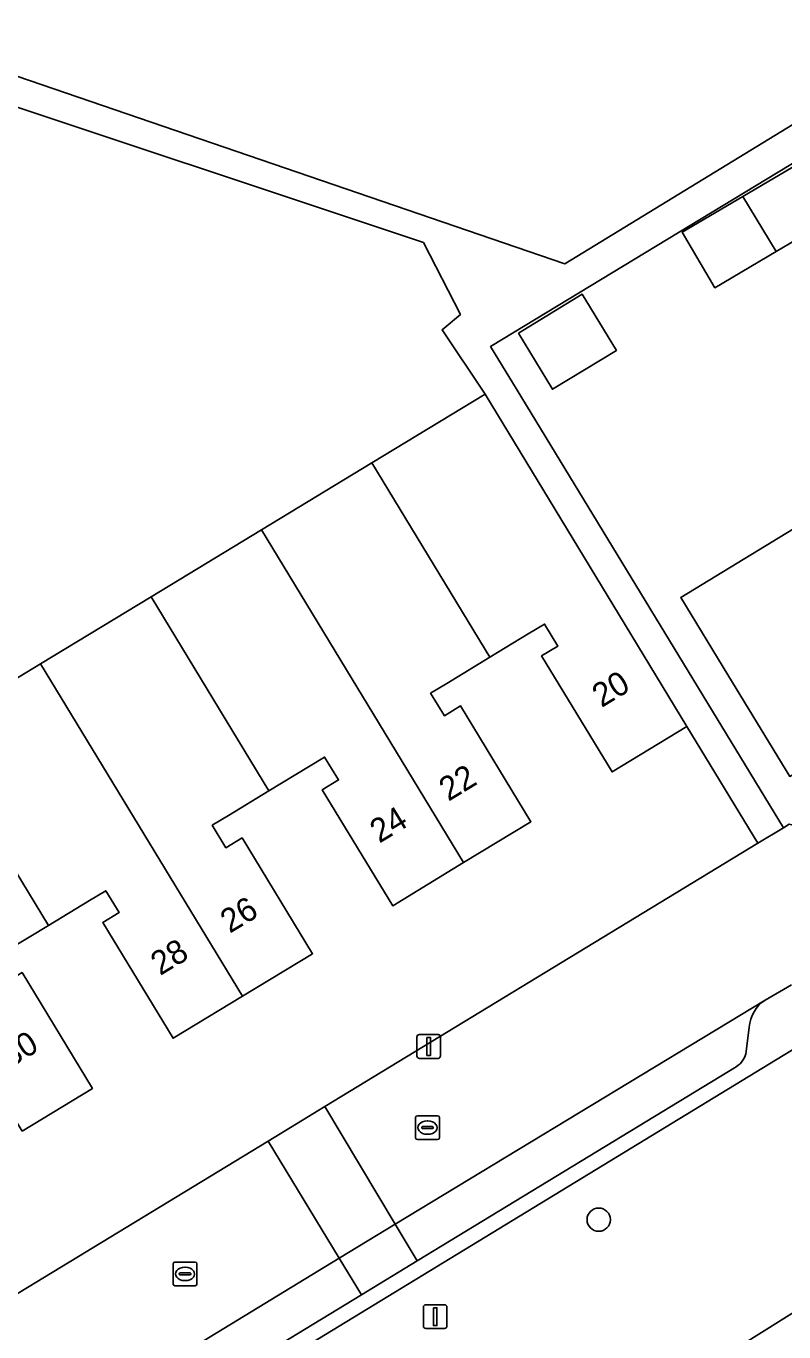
# Model space of a CAD drawing. Extents: x 157767 to 159172, y 387839 to 389425.
# Drawn here: x 158248.5 to 158280.4, y 388270.7 to 388325.6 of the extents above; entities that cross this region are included whole.
import ezdxf

# ---------------------------------------------------------------- set-up
doc = ezdxf.new("R2010")
doc.units = 0
for name, color, linetype in [('IMGEO_Berm_groen', 7, 'Continuous'), ('IMGEO_Boom', 7, 'Continuous'), ('IMGEO_Erf', 7, 'Continuous'), ('IMGEO_Kolk', 7, 'Continuous'), ('IMGEO_Lichtmast', 7, 'Continuous'), ('IMGEO_Pand', 7, 'Continuous'), ('IMGEO_Pand_nummerreeks', 7, 'Continuous'), ('IMGEO_Parkeervlak_open', 7, 'Continuous'), ('IMGEO_Rijbaan_lokaal_gesloten', 7, 'Continuous'), ('IMGEO_Rijbaan_lokaal_open', 7, 'Continuous'), ('IMGEO_Verkeersbordpaal', 7, 'Continuous'), ('IMGEO_Voetpad_open', 7, 'Continuous')]:
    doc.layers.add(name, color=color, linetype=linetype)

msp = doc.modelspace()

# ---------------------------------------------------------------- linework, layer by layer
at = {"layer": 'IMGEO_Berm_groen'}
msp.add_lwpolyline([(158271.906, 388265.997), (158284.109, 388273.656), (158293.929, 388279.825), (158292.328, 388282.456), (158283.833, 388284.506), (158247.662, 388262.433), (158245.424, 388266.158), (158233.501, 388258.911), (158232.551, 388250.756), (158231.308, 388250), (158218.642, 388242.296)], dxfattribs=at)
at = {"layer": 'IMGEO_Boom'}
msp.add_circle((158272.57, 388275.451), 0.489, dxfattribs=at)
at = {"layer": 'IMGEO_Erf'}
for points in [[(158312.755, 388341.098), (158312.502, 388341.518), (158306.661, 388351.075), (158298.895, 388363.783), (158266.215, 388343.931), (158215.655, 388360.952), (158211.11, 388347.607), (158210.283, 388345.18), (158209.386, 388342.547), (158208.654, 388340.397), (158214.388, 388338.441), (158213.37, 388335.454), (158271.151, 388315.645)], [(158278.632, 388318.481), (158281.213, 388320.007), (158282.59, 388317.679), (158280.034, 388316.168), (158277.457, 388314.644), (158276.08, 388316.972)], [(158269.193, 388312.732), (158271.88, 388314.364), (158273.315, 388312.002), (158270.627, 388310.37)]]:
    msp.add_lwpolyline(points, close=True, dxfattribs=at)
for points in [[(158303.828, 388333.893), (158268.025, 388312.166), (158269.136, 388310.335), (158280.333, 388291.935), (158280.569, 388292.079)], [(158244.472, 388296.002), (158249.114, 388298.821), (158253.755, 388301.639), (158258.397, 388304.458), (158263.04, 388307.276), (158267.794, 388310.163), (158265.99, 388312.875), (158266.759, 388313.521), (158265.201, 388316.542), (158225.4, 388329.813)], [(158280.598, 388294.091), (158277.997, 388298.362), (158276.015, 388301.615), (158280.763, 388304.507)], [(158246.797, 388271.528), (158258.673, 388278.755), (158261.056, 388280.205), (158279.263, 388291.284), (158276.276, 388296.194), (158273.13, 388294.283), (158270.171, 388299.156), (158270.856, 388299.572), (158270.292, 388300.499), (158269.608, 388300.083), (158268, 388299.107), (158266.187, 388298.005), (158265.504, 388297.59), (158266.082, 388296.639), (158266.765, 388297.054), (158269.723, 388292.181), (158266.894, 388290.464), (158263.912, 388288.653), (158260.954, 388293.526), (158261.638, 388293.942), (158261.052, 388294.906), (158260.368, 388294.49), (158258.708, 388293.482), (158257.011, 388292.451), (158256.328, 388292.036), (158256.901, 388291.093), (158257.584, 388291.508), (158260.542, 388286.635), (158257.597, 388284.847), (158254.685, 388283.079), (158251.726, 388287.952), (158252.411, 388288.368), (158251.853, 388289.285), (158251.169, 388288.87), (158249.439, 388287.82), (158247.754, 388286.797)], [(158248.333, 388285.842), (158251.292, 388280.971), (158248.334, 388279.175)]]:
    msp.add_lwpolyline(points, dxfattribs=at)
at = {"layer": 'IMGEO_Kolk'}
for p, q in [((158264.874, 388278.895), (158264.874, 388279.747)), ((158264.949, 388279.821), (158265.801, 388279.821)), ((158265.362, 388279.601), (158265.387, 388279.601)), ((158265.875, 388279.747), (158265.875, 388278.895)), ((158265.133, 388279.315), (158265.133, 388279.327)), ((158265.571, 388279.278), (158265.173, 388279.278)), ((158265.176, 388279.364), (158265.574, 388279.364)), ((158265.385, 388279.041), (158265.36, 388279.041)), ((158265.617, 388279.327), (158265.617, 388279.315)), ((158265.801, 388278.821), (158264.949, 388278.821)), ((158254.685, 388272.742), (158254.685, 388273.594)), ((158254.76, 388273.668), (158255.612, 388273.668)), ((158255.686, 388273.594), (158255.686, 388272.742)), ((158254.944, 388273.162), (158254.944, 388273.174)), ((158255.382, 388273.125), (158254.984, 388273.125)), ((158254.987, 388273.211), (158255.385, 388273.211)), ((158255.173, 388273.448), (158255.198, 388273.448)), ((158255.428, 388273.174), (158255.428, 388273.162)), ((158255.612, 388272.668), (158254.76, 388272.668)), ((158255.196, 388272.888), (158255.171, 388272.888))]:
    msp.add_line(p, q, dxfattribs=at)
for points in [[(158264.874, 388278.895), (158264.874, 388279.747)], [(158264.949, 388279.821), (158265.801, 388279.821)], [(158265.875, 388279.747), (158265.875, 388278.895)], [(158265.801, 388278.821), (158264.949, 388278.821)], [(158254.685, 388272.742), (158254.685, 388273.594)], [(158254.76, 388273.668), (158255.612, 388273.668)], [(158255.686, 388273.594), (158255.686, 388272.742)], [(158255.612, 388272.668), (158254.76, 388272.668)]]:
    msp.add_lwpolyline(points, dxfattribs=at)
for centre, radius, start, end in [((158264.951, 388279.745), 0.0765, 91.552, 178.448), ((158264.951, 388279.745), 0.0765, 91.552, 178.448), ((158265.799, 388279.745), 0.0765, 1.552, 88.448), ((158265.799, 388279.745), 0.0765, 1.552, 88.448), ((158265.173, 388279.324), 0.0403, 85.8775, 175.7526), ((158265.17, 388279.314), 0.0366, 178.938, 274.7102), ((158265.574, 388279.321), 0.043, 264.8664, 352.4533), ((158265.578, 388279.326), 0.0386, 1.7309, 96.639), ((158264.951, 388278.897), 0.0765, 181.552, 268.448), ((158264.951, 388278.897), 0.0765, 181.552, 268.448), ((158265.799, 388278.897), 0.0765, 271.552, 358.448), ((158265.799, 388278.897), 0.0765, 271.552, 358.448), ((158254.762, 388273.592), 0.0765, 91.552, 178.448), ((158254.762, 388273.592), 0.0765, 91.552, 178.448), ((158255.61, 388273.592), 0.0765, 1.552, 88.448), ((158255.61, 388273.592), 0.0765, 1.552, 88.448), ((158254.984, 388273.171), 0.0403, 85.8775, 175.7526), ((158254.981, 388273.161), 0.0366, 178.938, 274.7102), ((158255.385, 388273.168), 0.043, 264.8664, 352.4533), ((158255.389, 388273.173), 0.0386, 1.7309, 96.639), ((158254.762, 388272.744), 0.0765, 181.552, 268.448), ((158254.762, 388272.744), 0.0765, 181.552, 268.448), ((158255.61, 388272.744), 0.0765, 271.552, 358.448), ((158255.61, 388272.744), 0.0765, 271.552, 358.448)]:
    msp.add_arc(centre, radius, start, end, dxfattribs=at)
for centre, major_axis, ratio, start_param, end_param in [((158265.361, 388279.321), (-0.387, 0.002), 0.722429, 4.712389, 7.853982), ((158265.386, 388279.321), (-0.39, 0.002), 0.717154, 1.570796, 4.712389), ((158255.172, 388273.168), (-0.387, 0.002), 0.722429, 4.712389, 7.853982), ((158255.197, 388273.168), (-0.39, 0.002), 0.717154, 1.570796, 4.712389)]:
    msp.add_ellipse(centre, major_axis=major_axis, ratio=ratio, start_param=start_param, end_param=end_param, dxfattribs=at)
at = {"layer": 'IMGEO_Lichtmast'}
for p, q in [((158264.931, 388282.335), (158264.931, 388283.135)), ((158264.931, 388283.135), (158264.931, 388282.335)), ((158265.031, 388283.235), (158265.821, 388283.235)), ((158265.821, 388283.235), (158265.031, 388283.235)), ((158265.921, 388283.135), (158265.921, 388282.335)), ((158265.921, 388282.335), (158265.921, 388283.135)), ((158265.821, 388282.235), (158265.031, 388282.235)), ((158265.031, 388282.235), (158265.821, 388282.235))]:
    msp.add_line(p, q, dxfattribs=at)
msp.add_lwpolyline([(158265.351, 388283.11), (158265.501, 388283.11), (158265.501, 388282.36), (158265.351, 388282.36), (158265.351, 388283.11)], dxfattribs=at)
for centre, start, end in [((158265.031, 388283.135), 90, 180), ((158265.031, 388283.135), 90, 180), ((158265.821, 388283.135), 0, 90), ((158265.821, 388283.135), 360, 90), ((158265.031, 388282.335), 180, 270), ((158265.031, 388282.335), 180, 270), ((158265.821, 388282.335), 270, 0), ((158265.821, 388282.335), 270, 0)]:
    msp.add_arc(centre, 0.1, start, end, dxfattribs=at)
at = {"layer": 'IMGEO_Pand'}
for points in [[(158278.632, 388318.481), (158280.034, 388316.168), (158282.59, 388317.679), (158281.213, 388320.007)], [(158278.632, 388318.481), (158276.08, 388316.972), (158277.457, 388314.644), (158280.034, 388316.168)], [(158269.193, 388312.732), (158270.627, 388310.37), (158273.315, 388312.002), (158271.88, 388314.364)], [(158268, 388299.107), (158269.608, 388300.083), (158270.292, 388300.499), (158270.856, 388299.572), (158270.171, 388299.156), (158273.13, 388294.283), (158276.276, 388296.194), (158273.681, 388300.468), (158267.794, 388310.163), (158263.04, 388307.276)], [(158268, 388299.107), (158263.04, 388307.276), (158258.397, 388304.458), (158266.894, 388290.464), (158269.723, 388292.181), (158266.765, 388297.054), (158266.082, 388296.639), (158265.504, 388297.59), (158266.187, 388298.005)], [(158258.708, 388293.482), (158260.368, 388294.49), (158261.052, 388294.906), (158261.638, 388293.942), (158260.954, 388293.526), (158263.912, 388288.653), (158266.894, 388290.464), (158258.397, 388304.458), (158253.755, 388301.639)], [(158280.763, 388304.507), (158276.015, 388301.615), (158277.997, 388298.362), (158280.598, 388294.091), (158285.382, 388297.004)], [(158249.114, 388298.821), (158257.597, 388284.847), (158260.542, 388286.635), (158257.584, 388291.508), (158256.901, 388291.093), (158256.328, 388292.036), (158257.011, 388292.451), (158258.708, 388293.482), (158253.755, 388301.639)], [(158249.114, 388298.821), (158244.472, 388296.002), (158249.439, 388287.82), (158251.169, 388288.87), (158251.853, 388289.285), (158252.411, 388288.368), (158251.726, 388287.952), (158254.685, 388283.079), (158257.597, 388284.847)], [(158248.334, 388279.175), (158251.292, 388280.971), (158248.333, 388285.842), (158247.651, 388285.428), (158247.071, 388286.382), (158247.754, 388286.797), (158249.439, 388287.82), (158244.472, 388296.002), (158239.829, 388293.184)]]:
    msp.add_lwpolyline(points, close=True, dxfattribs=at)
at = {"layer": 'IMGEO_Parkeervlak_open'}
for points in [[(158279.572, 388284.685), (158264.013, 388275.265), (158264.94, 388273.716), (158278.353, 388281.885)], [(158278.768, 388282.528), (158278.893, 388283.541)], [(158251.863, 388265.751), (158262.604, 388272.293), (158261.667, 388273.834), (158249.099, 388266.165), (158251.112, 388265.641)]]:
    msp.add_lwpolyline(points, dxfattribs=at)
msp.add_lwpolyline([(158264.94, 388273.716), (158264.013, 388275.265), (158261.667, 388273.834), (158262.604, 388272.293)], close=True, dxfattribs=at)
for centre, radius, start, end in [((158280.38, 388283.432), 1.491, 122.8073, 175.8117), ((158277.894, 388282.636), 0.88, 301.3969, 352.9258)]:
    msp.add_arc(centre, radius, start, end, dxfattribs=at)
at = {"layer": 'IMGEO_Rijbaan_lokaal_gesloten'}
msp.add_lwpolyline([(158340.574, 388308.966), (158338.044, 388307.393), (158335.487, 388305.815), (158329.232, 388301.865), (158325.841, 388299.724), (158323.243, 388298.097), (158319.303, 388295.635), (158318.479, 388295.12), (158316.732, 388294.034), (158307.259, 388288.147), (158296.76, 388281.603), (158293.929, 388279.825), (158284.109, 388273.656), (158271.906, 388265.997), (158262.426, 388260.118), (158253.604, 388254.566), (158246.245, 388250), (158242.941, 388247.95), (158240.03, 388246.171), (158235.601, 388243.333), (158222.599, 388235.192), (158221.83, 388234.711)], dxfattribs=at)
at = {"layer": 'IMGEO_Rijbaan_lokaal_open'}
for points in [[(158303.338, 388291.678), (158300.294, 388296.72), (158289.195, 388289.967), (158280.569, 388292.079), (158280.333, 388291.935), (158279.263, 388291.284), (158261.056, 388280.205), (158264.013, 388275.265), (158279.572, 388284.685), (158280.669, 388285.324)], [(158261.667, 388273.834), (158258.673, 388278.755), (158246.797, 388271.528), (158245.92, 388272.734), (158232.576, 388264.595), (158209.967, 388270.003), (158206.891, 388265.879), (158208.258, 388265.567), (158229.644, 388260.394), (158233.592, 388259.688), (158244.918, 388266.611)], [(158246.497, 388266.844), (158249.099, 388266.165), (158261.667, 388273.834)]]:
    msp.add_lwpolyline(points, dxfattribs=at)
msp.add_lwpolyline([(158261.056, 388280.205), (158258.673, 388278.755), (158261.667, 388273.834), (158264.013, 388275.265)], close=True, dxfattribs=at)
at = {"layer": 'IMGEO_Verkeersbordpaal'}
for p, q in [((158265.3, 388271.874), (158266.09, 388271.874)), ((158266.09, 388271.874), (158265.3, 388271.874)), ((158265.2, 388270.974), (158265.2, 388271.774)), ((158265.2, 388271.774), (158265.2, 388270.974)), ((158266.19, 388271.774), (158266.19, 388270.974)), ((158266.19, 388270.974), (158266.19, 388271.774)), ((158266.09, 388270.874), (158265.3, 388270.874)), ((158265.3, 388270.874), (158266.09, 388270.874))]:
    msp.add_line(p, q, dxfattribs=at)
msp.add_lwpolyline([(158265.62, 388271.749), (158265.77, 388271.749), (158265.77, 388270.999), (158265.62, 388270.999), (158265.62, 388271.749)], dxfattribs=at)
for centre, start, end in [((158265.3, 388271.774), 90, 180), ((158265.3, 388271.774), 90, 180), ((158266.09, 388271.774), 0, 90), ((158266.09, 388271.774), 360, 90), ((158265.3, 388270.974), 180, 270), ((158265.3, 388270.974), 180, 270), ((158266.09, 388270.974), 270, 0), ((158266.09, 388270.974), 270, 0)]:
    msp.add_arc(centre, 0.1, start, end, dxfattribs=at)
at = {"layer": 'IMGEO_Voetpad_open'}
msp.add_lwpolyline([(158303.828, 388333.893), (158306.336, 388335.376), (158308.898, 388336.891), (158313.595, 388339.7), (158312.755, 388341.098), (158271.151, 388315.645), (158213.37, 388335.454), (158207.683, 388337.393), (158207.267, 388336.175), (158207.176, 388335.906), (158209.913, 388334.976), (158214.657, 388333.395), (158225.4, 388329.813), (158265.201, 388316.542), (158266.759, 388313.521), (158265.99, 388312.875), (158267.794, 388310.163), (158273.681, 388300.468), (158276.276, 388296.194), (158279.263, 388291.284), (158280.333, 388291.935), (158269.136, 388310.335), (158268.025, 388312.166)], close=True, dxfattribs=at)
for points in [[(158280.669, 388285.324), (158279.572, 388284.685)], [(158244.918, 388266.611), (158233.592, 388259.688), (158233.501, 388258.911), (158245.424, 388266.158), (158247.662, 388262.433), (158283.833, 388284.506)], [(158278.893, 388283.541), (158278.768, 388282.528)], [(158278.353, 388281.885), (158264.94, 388273.716), (158262.604, 388272.293), (158251.863, 388265.751)]]:
    msp.add_lwpolyline(points, dxfattribs=at)
for centre, radius, start, end in [((158280.38, 388283.432), 1.491, 122.8073, 175.8117), ((158277.894, 388282.636), 0.88, 301.3969, 352.9258)]:
    msp.add_arc(centre, radius, start, end, dxfattribs=at)

# ---------------------------------------------------------------- texts
at = {"layer": 'IMGEO_Pand_nummerreeks'}
for s, rotation, p in [('20', 31.2761, (158272.691, 388296.964)), ('22', 31.263, (158266.254, 388293.022)), ('24', 31.263, (158263.351, 388291.26)), ('26', 31.2635, (158257.064, 388287.471)), ('28', 31.2635, (158254.138, 388285.694)), ('30', 31.2624, (158247.833, 388281.818))]:
    msp.add_text(s, height=1, rotation=rotation, dxfattribs=at).set_placement(p)

doc.saveas('drawing.dxf')
